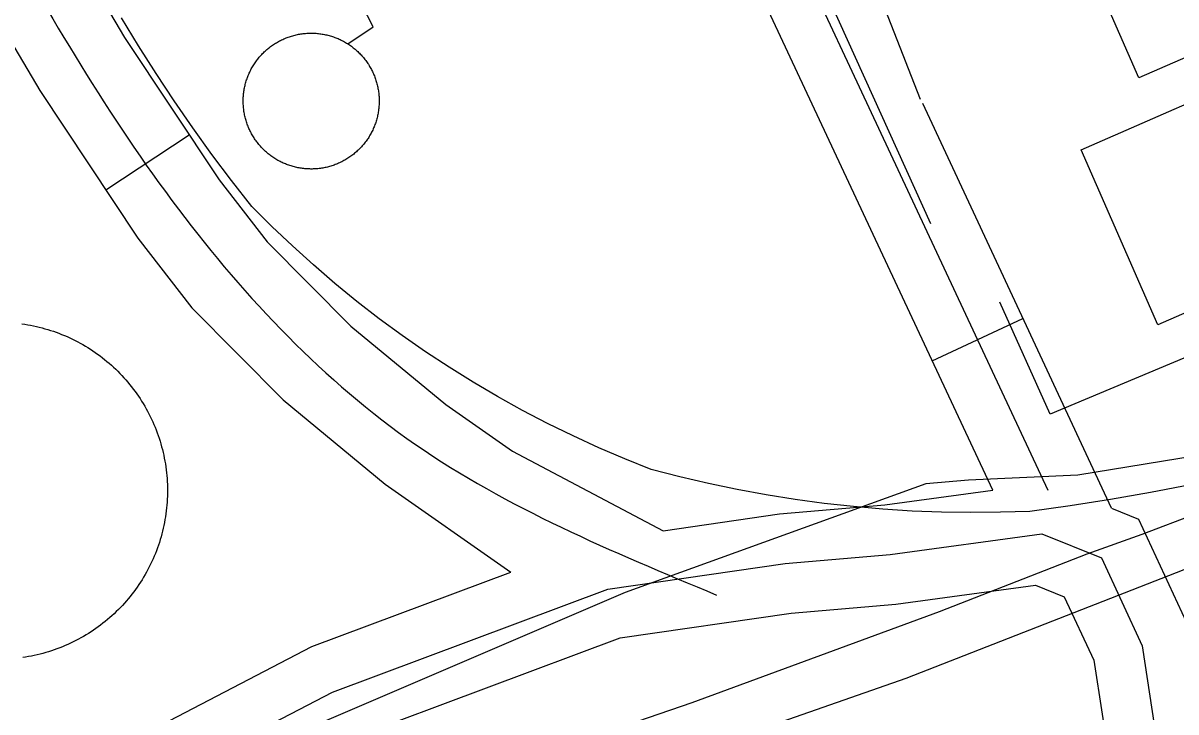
# Model space of a CAD drawing. Extents: x 3651524 to 3689615, y 505651 to 531377.
# Drawn here: x 3679328.9 to 3679674.9, y 515047.8 to 515254.7 of the extents above; entities that cross this region are included whole.
import ezdxf

# ---------------------------------------------------------------- set-up
doc = ezdxf.new("R2010")
doc.units = 0
for name, color, linetype in [('V-BLDG-OTLN', 7, 'Continuous'), ('V-DOMW-TANK', 7, 'Continuous'), ('V-RAIL-TRAK', 7, 'Continuous'), ('V-ROAD-CNTR', 7, 'Continuous'), ('V-SITE-OTLN', 7, 'Continuous'), ('V-UTIL-LINE', 7, 'Continuous')]:
    doc.layers.add(name, color=color, linetype=linetype)

msp = doc.modelspace()

# ---------------------------------------------------------------- linework, layer by layer
at = {"layer": 'V-BLDG-OTLN'}
msp.add_lwpolyline([(3679754.53, 515201.289), (3679669.415, 515164.069), (3679646.412, 515216.67), (3679704.532, 515242.083), (3679699.388, 515253.851), (3679663.734, 515238.262), (3679640.229, 515292.014), (3679692.107, 515314.699), (3679690.203, 515319.053), (3679683.176, 515315.981), (3679674.199, 515336.51), (3679709.415, 515351.911), (3679717.613, 515333.172), (3679712.581, 515330.973), (3679745.763, 515255.094), (3679733.424, 515249.554)], close=True, dxfattribs=at)
at = {"layer": 'V-DOMW-TANK'}
for points in [[(3679404.371, 515248.471), (3679404.672, 515248.661), (3679404.98, 515248.846), (3679405.285, 515249.026), (3679405.596, 515249.2), (3679405.909, 515249.368), (3679406.225, 515249.53), (3679406.544, 515249.688), (3679406.868, 515249.837), (3679407.191, 515249.989), (3679407.519, 515250.126), (3679407.849, 515250.261), (3679408.181, 515250.39), (3679408.514, 515250.513), (3679408.85, 515250.632), (3679409.188, 515250.742), (3679409.528, 515250.849), (3679409.87, 515250.947), (3679410.214, 515251.041), (3679410.56, 515251.129), (3679410.907, 515251.211), (3679411.255, 515251.285), (3679411.603, 515251.355), (3679411.957, 515251.42), (3679412.305, 515251.475), (3679412.658, 515251.527), (3679413.012, 515251.572), (3679413.366, 515251.611), (3679413.72, 515251.643), (3679414.075, 515251.67), (3679414.429, 515251.688), (3679414.785, 515251.703), (3679415.142, 515251.711), (3679415.498, 515251.713), (3679415.854, 515251.707), (3679416.211, 515251.697), (3679416.565, 515251.68), (3679416.921, 515251.656), (3679417.276, 515251.629), (3679417.63, 515251.59), (3679417.984, 515251.549), (3679418.339, 515251.5), (3679418.689, 515251.447), (3679419.039, 515251.385), (3679419.389, 515251.32), (3679419.737, 515251.246), (3679420.086, 515251.168), (3679420.432, 515251.084), (3679420.776, 515250.992), (3679421.118, 515250.896), (3679421.46, 515250.793), (3679421.796, 515250.685), (3679422.136, 515250.57), (3679422.47, 515250.449), (3679422.803, 515250.324), (3679423.135, 515250.191), (3679423.463, 515250.054), (3679423.788, 515249.911), (3679424.112, 515249.761), (3679424.432, 515249.606), (3679424.751, 515249.446), (3679425.066, 515249.28), (3679425.378, 515249.108), (3679425.687, 515248.932), (3679425.992, 515248.75), (3679426.295, 515248.563), (3679426.594, 515248.371), (3679426.891, 515248.172), (3679427.184, 515247.969), (3679427.473, 515247.76), (3679427.757, 515247.547), (3679428.04, 515247.33), (3679428.317, 515247.107), (3679428.591, 515246.878), (3679428.859, 515246.646), (3679429.126, 515246.411), (3679429.388, 515246.167), (3679429.644, 515245.921), (3679429.898, 515245.669), (3679430.145, 515245.415), (3679430.389, 515245.157), (3679430.629, 515244.891), (3679430.864, 515244.625), (3679431.094, 515244.352), (3679431.319, 515244.076), (3679431.54, 515243.797), (3679431.755, 515243.513), (3679431.964, 515243.226), (3679432.171, 515242.935), (3679432.372, 515242.64), (3679432.566, 515242.343), (3679432.757, 515242.042), (3679432.941, 515241.737), (3679433.121, 515241.43), (3679433.293, 515241.119), (3679433.463, 515240.805), (3679433.625, 515240.488), (3679433.783, 515240.168), (3679433.932, 515239.847), (3679434.082, 515239.519), (3679434.221, 515239.196)], [(3679400.421, 515217.46), (3679400.181, 515217.724), (3679399.946, 515217.993), (3679399.716, 515218.265), (3679399.493, 515218.539), (3679399.27, 515218.82), (3679399.055, 515219.103), (3679398.844, 515219.389), (3679398.639, 515219.682), (3679398.438, 515219.975), (3679398.244, 515220.274), (3679398.053, 515220.575), (3679397.869, 515220.88), (3679397.689, 515221.188), (3679397.515, 515221.499), (3679397.347, 515221.812), (3679397.185, 515222.128), (3679397.027, 515222.447), (3679396.876, 515222.771), (3679396.728, 515223.094), (3679396.589, 515223.422), (3679396.454, 515223.752), (3679396.325, 515224.083), (3679396.202, 515224.417), (3679396.083, 515224.753), (3679395.97, 515225.091), (3679395.866, 515225.433), (3679395.768, 515225.771), (3679395.676, 515226.117), (3679395.583, 515226.463), (3679395.506, 515226.809), (3679395.43, 515227.157), (3679395.36, 515227.508), (3679395.297, 515227.858), (3679395.239, 515228.208), (3679395.188, 515228.56), (3679395.143, 515228.915), (3679395.104, 515229.269), (3679395.071, 515229.623), (3679395.049, 515229.98), (3679395.026, 515230.334), (3679395.012, 515230.69), (3679395.004, 515231.045), (3679395.002, 515231.401), (3679395.008, 515231.757), (3679395.016, 515232.114), (3679395.037, 515232.47), (3679395.059, 515232.824), (3679395.088, 515233.181), (3679395.125, 515233.535), (3679395.166, 515233.887), (3679395.215, 515234.239), (3679395.268, 515234.592), (3679395.329, 515234.944), (3679395.395, 515235.294), (3679395.469, 515235.642), (3679395.547, 515235.988), (3679395.63, 515236.335), (3679395.723, 515236.679), (3679395.819, 515237.023), (3679395.921, 515237.363), (3679396.03, 515237.703), (3679396.145, 515238.038), (3679396.265, 515238.374), (3679396.392, 515238.708), (3679396.523, 515239.038), (3679396.661, 515239.368), (3679396.804, 515239.693), (3679396.953, 515240.017), (3679397.109, 515240.336), (3679397.269, 515240.652), (3679397.435, 515240.969), (3679397.607, 515241.283), (3679397.783, 515241.592), (3679397.965, 515241.897), (3679398.152, 515242.2), (3679398.346, 515242.499), (3679398.543, 515242.796), (3679398.748, 515243.089), (3679398.952, 515243.378), (3679399.167, 515243.662), (3679399.384, 515243.943), (3679399.608, 515244.221), (3679399.835, 515244.496), (3679400.069, 515244.764), (3679400.306, 515245.03), (3679400.548, 515245.293), (3679400.793, 515245.549), (3679401.045, 515245.802), (3679401.299, 515246.052), (3679401.559, 515246.294), (3679401.824, 515246.534), (3679402.09, 515246.769), (3679402.362, 515246.998), (3679402.639, 515247.224), (3679402.917, 515247.445), (3679403.202, 515247.66), (3679403.489, 515247.869), (3679403.779, 515248.076), (3679404.074, 515248.276), (3679404.371, 515248.471)], [(3679434.221, 515239.196), (3679434.356, 515238.866), (3679434.485, 515238.534), (3679434.608, 515238.198), (3679434.725, 515237.862), (3679434.837, 515237.524), (3679434.942, 515237.184), (3679435.042, 515236.842), (3679435.136, 515236.498), (3679435.222, 515236.154), (3679435.304, 515235.808), (3679435.38, 515235.46), (3679435.45, 515235.11), (3679435.515, 515234.76), (3679435.571, 515234.407), (3679435.622, 515234.055), (3679435.667, 515233.703), (3679435.706, 515233.349), (3679435.736, 515232.994), (3679435.763, 515232.638), (3679435.782, 515232.284), (3679435.798, 515231.927), (3679435.806, 515231.571), (3679435.806, 515231.215), (3679435.802, 515230.858), (3679435.792, 515230.504), (3679435.773, 515230.148), (3679435.751, 515229.791), (3679435.72, 515229.437), (3679435.685, 515229.085), (3679435.644, 515228.728), (3679435.595, 515228.376), (3679435.542, 515228.024), (3679435.48, 515227.674), (3679435.415, 515227.325), (3679435.341, 515226.975), (3679435.263, 515226.627), (3679435.177, 515226.281), (3679435.087, 515225.937), (3679434.991, 515225.593), (3679434.887, 515225.253), (3679434.78, 515224.915), (3679434.665, 515224.577), (3679434.545, 515224.241), (3679434.418, 515223.909), (3679434.286, 515223.578), (3679434.149, 515223.25), (3679434.006, 515222.924), (3679433.856, 515222.601), (3679433.701, 515222.279), (3679433.541, 515221.962), (3679433.375, 515221.646), (3679433.203, 515221.335), (3679433.027, 515221.026), (3679432.845, 515220.719), (3679432.656, 515220.417), (3679432.464, 515220.116), (3679432.267, 515219.822), (3679432.064, 515219.529), (3679431.856, 515219.24), (3679431.643, 515218.955), (3679431.423, 515218.673), (3679431.202, 515218.396), (3679430.973, 515218.122), (3679430.741, 515217.851), (3679430.506, 515217.585), (3679430.262, 515217.325), (3679430.016, 515217.067), (3679429.765, 515216.815), (3679429.511, 515216.565), (3679429.25, 515216.321), (3679428.986, 515216.08), (3679428.72, 515215.848), (3679428.446, 515215.619), (3679428.171, 515215.394), (3679427.893, 515215.173), (3679427.608, 515214.958), (3679427.321, 515214.747), (3679427.03, 515214.542), (3679426.736, 515214.341), (3679426.439, 515214.144), (3679426.137, 515213.956), (3679425.832, 515213.77), (3679425.523, 515213.592), (3679425.214, 515213.417), (3679424.901, 515213.249), (3679424.583, 515213.086), (3679424.264, 515212.928), (3679423.942, 515212.776), (3679423.618, 515212.631), (3679423.291, 515212.49), (3679422.961, 515212.352), (3679422.629, 515212.225), (3679422.295, 515212.103), (3679421.96, 515211.986), (3679421.62, 515211.873), (3679421.28, 515211.769), (3679420.938, 515211.666), (3679420.596, 515211.576), (3679420.249, 515211.49), (3679419.903, 515211.406)], [(3679419.903, 515211.406), (3679419.555, 515211.331), (3679419.205, 515211.261), (3679418.855, 515211.197), (3679418.505, 515211.14), (3679418.152, 515211.091), (3679417.798, 515211.046), (3679417.442, 515211.007), (3679417.089, 515210.974), (3679416.735, 515210.948), (3679416.379, 515210.927), (3679416.022, 515210.913), (3679415.668, 515210.907), (3679415.312, 515210.905), (3679414.955, 515210.909), (3679414.599, 515210.921), (3679414.243, 515210.937), (3679413.888, 515210.96), (3679413.534, 515210.991), (3679413.18, 515211.025), (3679412.825, 515211.068), (3679412.473, 515211.115), (3679412.121, 515211.171), (3679411.771, 515211.23), (3679411.421, 515211.298), (3679411.072, 515211.371), (3679410.724, 515211.449), (3679410.378, 515211.533), (3679410.034, 515211.623), (3679409.692, 515211.72), (3679409.35, 515211.824), (3679409.012, 515211.933), (3679408.674, 515212.047), (3679408.338, 515212.166), (3679408.007, 515212.295), (3679407.675, 515212.424), (3679407.347, 515212.561), (3679407.021, 515212.707), (3679406.698, 515212.856), (3679406.376, 515213.008), (3679406.059, 515213.172), (3679405.744, 515213.34), (3679405.432, 515213.508), (3679405.123, 515213.684), (3679404.818, 515213.866), (3679404.515, 515214.052), (3679404.214, 515214.247), (3679403.919, 515214.446), (3679403.626, 515214.648), (3679403.339, 515214.855), (3679403.052, 515215.07), (3679402.77, 515215.287), (3679402.493, 515215.51), (3679402.219, 515215.738), (3679401.949, 515215.971), (3679401.684, 515216.207), (3679401.422, 515216.448), (3679401.164, 515216.696), (3679400.912, 515216.944), (3679400.664, 515217.202), (3679400.421, 515217.46)], [(3679328.606, 515164.405), (3679329.478, 515164.278), (3679330.35, 515164.132), (3679331.219, 515163.975), (3679332.085, 515163.801), (3679332.947, 515163.612), (3679333.808, 515163.407), (3679334.659, 515163.188), (3679335.513, 515162.955), (3679336.359, 515162.705), (3679337.203, 515162.441), (3679338.043, 515162.164), (3679338.876, 515161.871), (3679339.704, 515161.564), (3679340.525, 515161.243), (3679341.342, 515160.905), (3679342.153, 515160.557), (3679342.958, 515160.19), (3679343.755, 515159.813), (3679344.547, 515159.42), (3679345.332, 515159.014), (3679346.108, 515158.595), (3679346.878, 515158.162), (3679347.64, 515157.716), (3679348.393, 515157.255), (3679349.141, 515156.782), (3679349.878, 515156.297), (3679350.607, 515155.799), (3679351.326, 515155.287), (3679352.039, 515154.765), (3679352.739, 515154.228), (3679353.431, 515153.679), (3679354.115, 515153.12), (3679354.787, 515152.547), (3679355.451, 515151.963), (3679356.104, 515151.369), (3679356.745, 515150.763), (3679357.376, 515150.144), (3679357.996, 515149.516), (3679358.609, 515148.877), (3679359.205, 515148.228), (3679359.793, 515147.568), (3679360.368, 515146.896), (3679360.929, 515146.216), (3679361.482, 515145.528), (3679362.021, 515144.828), (3679362.547, 515144.119), (3679363.063, 515143.402), (3679363.565, 515142.675), (3679364.052, 515141.94), (3679364.53, 515141.197), (3679364.992, 515140.445), (3679365.443, 515139.685), (3679365.879, 515138.917), (3679366.303, 515138.141), (3679366.713, 515137.359), (3679367.108, 515136.57), (3679367.491, 515135.776), (3679367.86, 515134.971), (3679368.212, 515134.162), (3679368.552, 515133.347), (3679368.877, 515132.526), (3679369.189, 515131.7), (3679369.486, 515130.869), (3679369.768, 515130.031), (3679370.037, 515129.189)], [(3679370.037, 515129.189), (3679370.289, 515128.344), (3679370.526, 515127.494), (3679370.749, 515126.638), (3679370.958, 515125.779), (3679371.151, 515124.921), (3679371.329, 515124.053), (3679371.493, 515123.187), (3679371.64, 515122.314), (3679371.773, 515121.442), (3679371.89, 515120.567), (3679371.992, 515119.689), (3679372.078, 515118.81), (3679372.15, 515117.929), (3679372.208, 515117.049), (3679372.246, 515116.166), (3679372.273, 515115.283), (3679372.281, 515114.401), (3679372.277, 515113.518), (3679372.255, 515112.635), (3679372.22, 515111.753), (3679372.167, 515110.872), (3679372.101, 515109.991), (3679372.017, 515109.111), (3679371.919, 515108.234), (3679371.806, 515107.358), (3679371.677, 515106.485), (3679371.534, 515105.613), (3679371.376, 515104.744), (3679371.202, 515103.878), (3679371.014, 515103.016), (3679370.809, 515102.158), (3679370.59, 515101.304), (3679370.358, 515100.45), (3679370.106, 515099.604), (3679369.842, 515098.76), (3679369.566, 515097.923), (3679369.273, 515097.089), (3679368.966, 515096.264), (3679368.642, 515095.438), (3679368.306, 515094.623), (3679367.956, 515093.81), (3679367.591, 515093.007), (3679367.214, 515092.209), (3679366.821, 515091.418), (3679366.416, 515090.634), (3679365.996, 515089.855), (3679365.564, 515089.085), (3679365.117, 515088.324), (3679364.657, 515087.57), (3679364.185, 515086.824), (3679363.698, 515086.087), (3679363.2, 515085.358), (3679362.688, 515084.637), (3679362.166, 515083.926), (3679361.63, 515083.224), (3679361.081, 515082.532), (3679360.522, 515081.85), (3679359.95, 515081.176), (3679359.367, 515080.515), (3679358.771, 515079.859), (3679358.164, 515079.22), (3679357.548, 515078.587), (3679356.919, 515077.969), (3679356.282, 515077.359), (3679355.629, 515076.758), (3679354.967, 515076.173), (3679354.3, 515075.599), (3679353.62, 515075.036), (3679352.93, 515074.483), (3679352.231, 515073.945), (3679351.521, 515073.418), (3679350.804, 515072.904), (3679350.077, 515072.402), (3679349.342, 515071.913), (3679348.598, 515071.436), (3679347.847, 515070.973), (3679347.087, 515070.522), (3679346.319, 515070.086), (3679345.547, 515069.664), (3679344.762, 515069.253), (3679343.972, 515068.855), (3679343.175, 515068.476), (3679342.372, 515068.108), (3679341.563, 515067.755), (3679340.748, 515067.413), (3679339.929, 515067.088), (3679339.102, 515066.777), (3679338.268, 515066.48), (3679337.432, 515066.199), (3679336.591, 515065.931), (3679335.745, 515065.677), (3679334.895, 515065.439), (3679334.041, 515065.216), (3679333.183, 515065.009), (3679332.321, 515064.815), (3679331.456, 515064.636), (3679330.588, 515064.475), (3679329.718, 515064.327), (3679328.843, 515064.194)]]:
    msp.add_lwpolyline(points, dxfattribs=at)
at = {"layer": 'V-RAIL-TRAK'}
for points in [[(3679679.293, 515116.037), (3679667.289, 515113.709), (3679655.241, 515111.607), (3679643.158, 515109.733), (3679631.042, 515108.091), (3679622.219, 515107.796), (3679613.392, 515107.714), (3679604.565, 515107.843), (3679595.745, 515108.183), (3679586.934, 515108.736), (3679578.14, 515109.5), (3679569.366, 515110.473), (3679560.619, 515111.656), (3679551.901, 515113.051), (3679543.222, 515114.653), (3679534.581, 515116.463), (3679525.988, 515118.478), (3679517.443, 515120.7), (3679509.536, 515123.846), (3679501.713, 515127.193), (3679493.975, 515130.738), (3679486.332, 515134.477), (3679478.785, 515138.414), (3679471.343, 515142.538), (3679464.007, 515146.853), (3679456.786, 515151.355), (3679449.679, 515156.037), (3679442.696, 515160.901), (3679435.839, 515165.941), (3679429.111, 515171.153), (3679422.521, 515176.535), (3679416.07, 515182.085), (3679409.762, 515187.797), (3679403.599, 515193.669), (3679397.592, 515199.694), (3679391.516, 515207.435), (3679385.603, 515215.302), (3679379.851, 515223.285), (3679374.264, 515231.387), (3679368.843, 515239.599), (3679363.592, 515247.922), (3679358.515, 515256.352)], [(3679244.449, 514952.689), (3679430.965, 515016.73), (3679529.768, 515050.663), (3679603.902, 515077.991), (3679648.296, 515095.293), (3679664.744, 515101.218), (3679681.095, 515107.405), (3679697.346, 515113.852), (3679713.492, 515120.555), (3679729.528, 515127.514), (3679738.539, 515131.061), (3679790.577, 515151.553), (3679866.255, 515181.36), (3679953.688, 515218.169)], [(3679959.129, 515204.179), (3679869.28, 515166.086), (3679787.028, 515132.88), (3679714.389, 515105.025), (3679593.813, 515057.923), (3679485.925, 515020.133)]]:
    msp.add_lwpolyline(points, dxfattribs=at)
at = {"layer": 'V-ROAD-CNTR'}
for p, q in [((3679378.818, 515221.104), (3679353.802, 515204.545)), ((3679601.743, 515153.327), (3679628.921, 515166.031))]:
    msp.add_line(p, q, dxfattribs=at)
for points in [[(3679598.2, 515231.752), (3679580.64, 515276.962), (3679577.301, 515290.21), (3679573.941, 515312.824), (3679573.248, 515329.468), (3679575.836, 515354.61), (3679583.728, 515378.745), (3679588.404, 515387.043), (3679598.218, 515398.975), (3679610.136, 515409.719), (3679620.476, 515416.924), (3679638.807, 515427.165), (3679657.933, 515439.868), (3679671.3, 515451.948), (3679677.834, 515460.27), (3679682.516, 515470.071), (3679684.774, 515479.427), (3679686.476, 515491.875), (3679263.235, 516355.544)], [(3679636.505, 515114.383), (3679153.616, 516147.445)], [(3678105.528, 515865.058), (3678548.324, 514780.767), (3678551.102, 514775.817), (3678568.317, 514778.797), (3679373.926, 515028.879), (3679421.751, 515053.823), (3679504.414, 515084.722), (3679557.671, 515092.411), (3679589.185, 515095.152), (3679634.652, 515101.337), (3679652.512, 515094.089), (3679664.739, 515067.729), (3679669.897, 515034.131), (3679682.244, 514990.604)], [(3678091.641, 515859.387), (3678534.789, 514774.236), (3678543.211, 514759.228), (3678571.835, 514764.183), (3679379.664, 515014.954), (3679427.868, 515040.096), (3679508.154, 515070.107), (3679559.394, 515077.504), (3679590.847, 515080.24), (3679632.714, 515085.935), (3679641.393, 515082.413), (3679650.236, 515063.349), (3679655.212, 515030.934), (3679667.813, 514986.511)], [(3679619.906, 515114.469), (3679329.916, 515734.855)], [(3679160.43, 515656.859), (3679299.617, 515357.783), (3679316.065, 515326.077), (3679333.267, 515294.666), (3679359.422, 515250.404), (3679387.746, 515207.616), (3679402.179, 515189.041), (3679427.257, 515163.744), (3679455.797, 515140.136), (3679475.799, 515126.14), (3679521.066, 515102.281)], [(3679133.178, 515644.318), (3679272.691, 515344.541), (3679289.591, 515311.963), (3679307.189, 515279.826), (3679333.984, 515234.485), (3679363.358, 515190.108), (3679379.601, 515169.205), (3679406.995, 515141.572), (3679437.607, 515116.25), (3679475.321, 515089.86)], [(3679655.562, 515109.039), (3679598.959, 515230.587)], [(3679521.066, 515102.281), (3679555.948, 515107.318), (3679587.523, 515110.064), (3679619.906, 515114.469)], [(3679655.562, 515109.039), (3679663.631, 515105.765), (3679679.242, 515072.109), (3679684.582, 515037.328), (3679696.675, 514994.697)], [(3679001.527, 514928.983), (3679368.188, 515042.804), (3679415.634, 515067.55), (3679475.321, 515089.86)]]:
    msp.add_lwpolyline(points, dxfattribs=at)
msp.add_spline([(3679286.154, 515351.162), (3679320.228, 515287.246), (3679375.552, 515198.862), (3679446.702, 515128.193), (3679537.078, 515082.948)], degree=3, dxfattribs=at)
at = {"layer": 'V-SITE-OTLN'}
msp.add_lwpolyline([(3680122.529, 515303.114), (3679945.748, 515221.042), (3679733.426, 515135.55), (3679701.163, 515128.057), (3679645.443, 515118.945), (3679612.612, 515117.487), (3679599.873, 515116.363), (3679509.614, 515083.726), (3679417.905, 515044.421)], dxfattribs=at)
at = {"layer": 'V-UTIL-LINE'}
for points in [[(3679601.332, 515194.465), (3679546.519, 515315.633), (3679526.946, 515359.182), (3679472.615, 515477.968), (3679446.409, 515531.857)], [(3679426.441, 515248.471), (3679434.039, 515253.575), (3679372.507, 515373.155), (3679325.116, 515476.78)], [(3679904.821, 515258.379), (3679786.401, 515210.116), (3679784.339, 515204.257), (3679759.308, 515195.508), (3679761.827, 515189.571), (3679637.184, 515137.301), (3679622.029, 515170.954)]]:
    msp.add_lwpolyline(points, dxfattribs=at)

doc.saveas('drawing.dxf')
